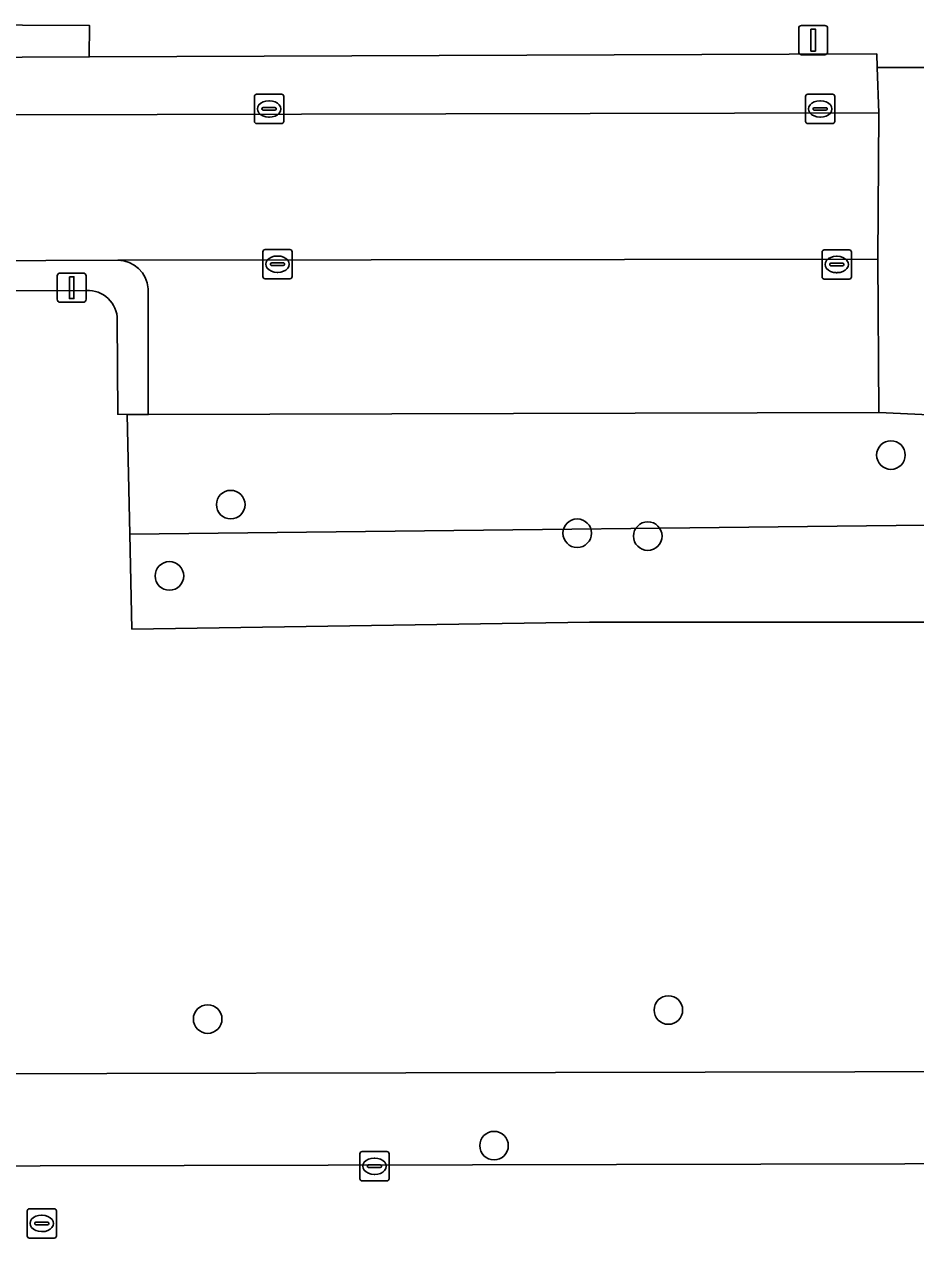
# Model space of a CAD drawing. Extents: x 160732 to 162107, y 387428 to 388479.
# Drawn here: x 161217.48 to 161247.96, y 388054.81 to 388096.96 of the extents above; entities that cross this region are included whole.
import ezdxf

# ---------------------------------------------------------------- set-up
doc = ezdxf.new("R2010")
doc.units = 0
for name, color, linetype in [('IMGEO_Boom', 7, 'Continuous'), ('IMGEO_Groenvoorziening', 7, 'Continuous'), ('IMGEO_Kolk', 7, 'Continuous'), ('IMGEO_Lichtmast', 7, 'Continuous'), ('IMGEO_Parkeervlak_open', 7, 'Continuous'), ('IMGEO_Rijbaan_lokaal_open', 7, 'Continuous'), ('IMGEO_Rioolput', 7, 'Continuous'), ('IMGEO_Voetpad_open', 7, 'Continuous')]:
    doc.layers.add(name, color=color, linetype=linetype)

msp = doc.modelspace()

# ---------------------------------------------------------------- linework, layer by layer
at = {"layer": 'IMGEO_Boom'}
for centre in [(161247.125, 388082.228), (161224.536, 388080.532), (161236.391, 388079.554), (161238.806, 388079.455), (161222.439, 388078.093), (161239.51, 388063.237), (161223.747, 388062.928), (161233.545, 388058.596)]:
    msp.add_circle(centre, 0.489, dxfattribs=at)
at = {"layer": 'IMGEO_Groenvoorziening'}
msp.add_lwpolyline([(161219.601, 388087.862), (161178.04, 388087.692), (161178.421, 388087.112), (161178.898, 388085.755), (161179.279, 388083.192), (161179.325, 388063.311), (161179.331, 388060.968), (161271.486, 388061.181), (161271.445, 388076.346), (161271.433, 388077.094), (161262.619, 388077.275), (161250.601, 388076.514), (161236.809, 388076.514), (161221.156, 388076.273), (161221.081, 388079.522), (161220.991, 388083.621), (161220.673, 388083.624), (161220.656, 388086.86)], dxfattribs=at)
for points in [[(161253.302, 388084.997), (161251.638, 388084.997), (161248.432, 388084.947), (161248.432, 388083.608), (161246.716, 388083.684), (161221.714, 388083.613), (161220.991, 388083.621), (161221.081, 388079.522), (161253.344, 388079.886)], [(161253.344, 388079.886), (161221.081, 388079.522), (161221.156, 388076.273), (161236.809, 388076.514), (161250.601, 388076.514), (161262.619, 388077.275), (161271.433, 388077.094), (161271.434, 388077.845), (161253.361, 388077.756)]]:
    msp.add_lwpolyline(points, close=True, dxfattribs=at)
msp.add_arc((161219.648, 388086.855), 1.008, 0.2936, 92.6583, dxfattribs=at)
at = {"layer": 'IMGEO_Kolk'}
for p, q in [((161225.347, 388093.648), (161225.347, 388094.5)), ((161225.422, 388094.574), (161226.274, 388094.574)), ((161226.348, 388094.5), (161226.348, 388093.648)), ((161244.205, 388093.647), (161244.205, 388094.499)), ((161244.28, 388094.573), (161245.132, 388094.573)), ((161245.206, 388094.499), (161245.206, 388093.647)), ((161225.606, 388094.068), (161225.606, 388094.08)), ((161226.044, 388094.031), (161225.646, 388094.031)), ((161225.649, 388094.117), (161226.047, 388094.117)), ((161225.835, 388094.354), (161225.86, 388094.354)), ((161226.09, 388094.08), (161226.09, 388094.068)), ((161244.464, 388094.067), (161244.464, 388094.079)), ((161244.902, 388094.03), (161244.504, 388094.03)), ((161244.507, 388094.116), (161244.905, 388094.116)), ((161244.693, 388094.353), (161244.718, 388094.353)), ((161244.948, 388094.079), (161244.948, 388094.067)), ((161226.274, 388093.574), (161225.422, 388093.574)), ((161225.858, 388093.794), (161225.833, 388093.794)), ((161245.132, 388093.573), (161244.28, 388093.573)), ((161244.716, 388093.793), (161244.691, 388093.793)), ((161225.636, 388088.334), (161225.636, 388089.186)), ((161225.711, 388089.26), (161226.563, 388089.26)), ((161226.124, 388089.04), (161226.149, 388089.04)), ((161226.637, 388089.186), (161226.637, 388088.334)), ((161244.771, 388088.324), (161244.771, 388089.176)), ((161244.846, 388089.25), (161245.698, 388089.25)), ((161245.259, 388089.03), (161245.284, 388089.03)), ((161245.772, 388089.176), (161245.772, 388088.324)), ((161225.895, 388088.754), (161225.895, 388088.766)), ((161226.333, 388088.717), (161225.935, 388088.717)), ((161225.938, 388088.803), (161226.336, 388088.803)), ((161226.379, 388088.766), (161226.379, 388088.754)), ((161245.03, 388088.744), (161245.03, 388088.756)), ((161245.468, 388088.707), (161245.07, 388088.707)), ((161245.073, 388088.793), (161245.471, 388088.793)), ((161245.514, 388088.756), (161245.514, 388088.744)), ((161226.563, 388088.26), (161225.711, 388088.26)), ((161226.147, 388088.48), (161226.122, 388088.48)), ((161245.698, 388088.25), (161244.846, 388088.25)), ((161245.282, 388088.47), (161245.257, 388088.47)), ((161228.953, 388057.465), (161228.953, 388058.317)), ((161229.028, 388058.391), (161229.88, 388058.391)), ((161229.441, 388058.171), (161229.466, 388058.171)), ((161229.954, 388058.317), (161229.954, 388057.465)), ((161229.212, 388057.885), (161229.212, 388057.897)), ((161229.65, 388057.848), (161229.252, 388057.848)), ((161229.255, 388057.934), (161229.653, 388057.934)), ((161229.696, 388057.897), (161229.696, 388057.885)), ((161229.88, 388057.391), (161229.028, 388057.391)), ((161229.464, 388057.611), (161229.439, 388057.611))]:
    msp.add_line(p, q, dxfattribs=at)
for points in [[(161225.347, 388093.648), (161225.347, 388094.5)], [(161225.422, 388094.574), (161226.274, 388094.574)], [(161226.348, 388094.5), (161226.348, 388093.648)], [(161244.205, 388093.647), (161244.205, 388094.499)], [(161244.28, 388094.573), (161245.132, 388094.573)], [(161245.206, 388094.499), (161245.206, 388093.647)], [(161226.274, 388093.574), (161225.422, 388093.574)], [(161245.132, 388093.573), (161244.28, 388093.573)], [(161225.636, 388088.334), (161225.636, 388089.186)], [(161225.711, 388089.26), (161226.563, 388089.26)], [(161226.637, 388089.186), (161226.637, 388088.334)], [(161244.771, 388088.324), (161244.771, 388089.176)], [(161244.846, 388089.25), (161245.698, 388089.25)], [(161245.772, 388089.176), (161245.772, 388088.324)], [(161226.563, 388088.26), (161225.711, 388088.26)], [(161245.698, 388088.25), (161244.846, 388088.25)], [(161228.953, 388057.465), (161228.953, 388058.317)], [(161229.028, 388058.391), (161229.88, 388058.391)], [(161229.954, 388058.317), (161229.954, 388057.465)], [(161229.88, 388057.391), (161229.028, 388057.391)]]:
    msp.add_lwpolyline(points, dxfattribs=at)
for centre, radius, start, end in [((161225.424, 388094.498), 0.0765, 91.552, 178.448), ((161225.424, 388094.498), 0.0765, 91.552, 178.448), ((161226.272, 388094.498), 0.0765, 1.552, 88.448), ((161226.272, 388094.498), 0.0765, 1.552, 88.448), ((161244.282, 388094.497), 0.0765, 91.552, 178.448), ((161244.282, 388094.497), 0.0765, 91.552, 178.448), ((161245.13, 388094.497), 0.0765, 1.552, 88.448), ((161245.13, 388094.497), 0.0765, 1.552, 88.448), ((161225.646, 388094.077), 0.0403, 85.8775, 175.7526), ((161225.643, 388094.067), 0.0366, 178.938, 274.7102), ((161226.047, 388094.074), 0.043, 264.8664, 352.4533), ((161226.051, 388094.079), 0.0386, 1.7309, 96.639), ((161244.504, 388094.076), 0.0403, 85.8775, 175.7526), ((161244.501, 388094.066), 0.0366, 178.938, 274.7102), ((161244.905, 388094.073), 0.043, 264.8664, 352.4533), ((161244.909, 388094.078), 0.0386, 1.7309, 96.639), ((161225.424, 388093.65), 0.0765, 181.552, 268.448), ((161225.424, 388093.65), 0.0765, 181.552, 268.448), ((161226.272, 388093.65), 0.0765, 271.552, 358.448), ((161226.272, 388093.65), 0.0765, 271.552, 358.448), ((161244.282, 388093.649), 0.0765, 181.552, 268.448), ((161244.282, 388093.649), 0.0765, 181.552, 268.448), ((161245.13, 388093.649), 0.0765, 271.552, 358.448), ((161245.13, 388093.649), 0.0765, 271.552, 358.448), ((161225.713, 388089.184), 0.0765, 91.552, 178.448), ((161225.713, 388089.184), 0.0765, 91.552, 178.448), ((161226.561, 388089.184), 0.0765, 1.552, 88.448), ((161226.561, 388089.184), 0.0765, 1.552, 88.448), ((161244.848, 388089.174), 0.0765, 91.552, 178.448), ((161244.848, 388089.174), 0.0765, 91.552, 178.448), ((161245.696, 388089.174), 0.0765, 1.552, 88.448), ((161245.696, 388089.174), 0.0765, 1.552, 88.448), ((161225.935, 388088.763), 0.0403, 85.8775, 175.7526), ((161225.932, 388088.753), 0.0366, 178.938, 274.7102), ((161226.336, 388088.76), 0.043, 264.8664, 352.4533), ((161226.34, 388088.765), 0.0386, 1.7309, 96.639), ((161245.07, 388088.753), 0.0403, 85.8775, 175.7526), ((161245.067, 388088.743), 0.0366, 178.938, 274.7102), ((161245.471, 388088.75), 0.043, 264.8664, 352.4533), ((161245.475, 388088.755), 0.0386, 1.7309, 96.639), ((161225.713, 388088.336), 0.0765, 181.552, 268.448), ((161225.713, 388088.336), 0.0765, 181.552, 268.448), ((161226.561, 388088.336), 0.0765, 271.552, 358.448), ((161226.561, 388088.336), 0.0765, 271.552, 358.448), ((161244.848, 388088.326), 0.0765, 181.552, 268.448), ((161244.848, 388088.326), 0.0765, 181.552, 268.448), ((161245.696, 388088.326), 0.0765, 271.552, 358.448), ((161245.696, 388088.326), 0.0765, 271.552, 358.448), ((161229.03, 388058.315), 0.0765, 91.552, 178.448), ((161229.03, 388058.315), 0.0765, 91.552, 178.448), ((161229.878, 388058.315), 0.0765, 1.552, 88.448), ((161229.878, 388058.315), 0.0765, 1.552, 88.448), ((161229.252, 388057.894), 0.0403, 85.8775, 175.7526), ((161229.249, 388057.884), 0.0366, 178.938, 274.7102), ((161229.653, 388057.891), 0.043, 264.8664, 352.4533), ((161229.657, 388057.896), 0.0386, 1.7309, 96.639), ((161229.03, 388057.467), 0.0765, 181.552, 268.448), ((161229.03, 388057.467), 0.0765, 181.552, 268.448), ((161229.878, 388057.467), 0.0765, 271.552, 358.448), ((161229.878, 388057.467), 0.0765, 271.552, 358.448)]:
    msp.add_arc(centre, radius, start, end, dxfattribs=at)
for centre, major_axis, ratio, start_param, end_param in [((161225.834, 388094.074), (-0.387, 0.002), 0.722429, 4.712389, 7.853982), ((161225.859, 388094.074), (-0.39, 0.002), 0.717154, 1.570796, 4.712389), ((161244.692, 388094.073), (-0.387, 0.002), 0.722429, 4.712389, 7.853982), ((161244.717, 388094.073), (-0.39, 0.002), 0.717154, 1.570796, 4.712389), ((161226.123, 388088.76), (-0.387, 0.002), 0.722429, 4.712389, 7.853982), ((161226.148, 388088.76), (-0.39, 0.002), 0.717154, 1.570796, 4.712389), ((161245.258, 388088.75), (-0.387, 0.002), 0.722429, 4.712389, 7.853982), ((161245.283, 388088.75), (-0.39, 0.002), 0.717154, 1.570796, 4.712389), ((161229.44, 388057.891), (-0.387, 0.002), 0.722429, 4.712389, 7.853982), ((161229.465, 388057.891), (-0.39, 0.002), 0.717154, 1.570796, 4.712389)]:
    msp.add_ellipse(centre, major_axis=major_axis, ratio=ratio, start_param=start_param, end_param=end_param, dxfattribs=at)
at = {"layer": 'IMGEO_Lichtmast'}
for p, q in [((161244.07, 388096.93), (161244.86, 388096.93)), ((161244.86, 388096.93), (161244.07, 388096.93)), ((161243.97, 388096.03), (161243.97, 388096.83)), ((161243.97, 388096.83), (161243.97, 388096.03)), ((161244.96, 388096.83), (161244.96, 388096.03)), ((161244.96, 388096.03), (161244.96, 388096.83)), ((161244.86, 388095.93), (161244.07, 388095.93)), ((161244.07, 388095.93), (161244.86, 388095.93)), ((161218.598, 388087.558), (161218.598, 388088.358)), ((161218.598, 388088.358), (161218.598, 388087.558)), ((161218.698, 388088.458), (161219.488, 388088.458)), ((161219.488, 388088.458), (161218.698, 388088.458)), ((161219.588, 388088.358), (161219.588, 388087.558)), ((161219.588, 388087.558), (161219.588, 388088.358)), ((161219.488, 388087.458), (161218.698, 388087.458)), ((161218.698, 388087.458), (161219.488, 388087.458))]:
    msp.add_line(p, q, dxfattribs=at)
for points in [[(161244.39, 388096.805), (161244.54, 388096.805), (161244.54, 388096.055), (161244.39, 388096.055), (161244.39, 388096.805)], [(161219.018, 388088.333), (161219.168, 388088.333), (161219.168, 388087.583), (161219.018, 388087.583), (161219.018, 388088.333)]]:
    msp.add_lwpolyline(points, dxfattribs=at)
for centre, start, end in [((161244.07, 388096.83), 90, 180), ((161244.07, 388096.83), 90, 180), ((161244.86, 388096.83), 0, 90), ((161244.86, 388096.83), 360, 90), ((161244.07, 388096.03), 180, 270), ((161244.07, 388096.03), 180, 270), ((161244.86, 388096.03), 270, 0), ((161244.86, 388096.03), 270, 0), ((161218.698, 388088.358), 90, 180), ((161218.698, 388088.358), 90, 180), ((161219.488, 388088.358), 0, 90), ((161219.488, 388088.358), 360, 90), ((161218.698, 388087.558), 180, 270), ((161218.698, 388087.558), 180, 270), ((161219.488, 388087.558), 270, 0), ((161219.488, 388087.558), 270, 0)]:
    msp.add_arc(centre, 0.1, start, end, dxfattribs=at)
at = {"layer": 'IMGEO_Parkeervlak_open'}
for points in [[(161167.689, 388093.754), (161246.71, 388093.94), (161246.658, 388095.492), (161246.642, 388095.957)], [(161246.642, 388095.957), (161219.696, 388095.853), (161212.798, 388095.827), (161170.524, 388095.717)], [(161221.714, 388087.919), (161221.714, 388083.613), (161246.716, 388083.684), (161246.674, 388088.93), (161220.677, 388088.898)]]:
    msp.add_lwpolyline(points, dxfattribs=at)
msp.add_arc((161220.658, 388087.839), 1.059, 4.3452, 88.9507, dxfattribs=at)
at = {"layer": 'IMGEO_Rijbaan_lokaal_open'}
for points in [[(161246.71, 388093.94), (161167.689, 388093.754), (161167.577, 388093.743), (161167.102, 388093.748), (161166.812, 388088.76), (161188.566, 388088.744), (161220.677, 388088.898), (161246.674, 388088.93)], [(161262.413, 388053.043), (161262.397, 388058.009), (161168.683, 388057.787), (161168.664, 388052.88), (161170.608, 388052.85)]]:
    msp.add_lwpolyline(points, close=True, dxfattribs=at)
at = {"layer": 'IMGEO_Rioolput'}
for p, q in [((161217.571, 388055.508), (161217.571, 388056.36)), ((161217.646, 388056.434), (161218.498, 388056.434)), ((161218.059, 388056.214), (161218.084, 388056.214)), ((161218.572, 388056.36), (161218.572, 388055.508)), ((161217.83, 388055.928), (161217.83, 388055.94)), ((161218.268, 388055.891), (161217.87, 388055.891)), ((161217.873, 388055.977), (161218.271, 388055.977)), ((161218.082, 388055.654), (161218.057, 388055.654)), ((161218.314, 388055.94), (161218.314, 388055.928)), ((161218.498, 388055.434), (161217.646, 388055.434))]:
    msp.add_line(p, q, dxfattribs=at)
for points in [[(161217.571, 388055.508), (161217.571, 388056.36)], [(161217.646, 388056.434), (161218.498, 388056.434)], [(161218.572, 388056.36), (161218.572, 388055.508)], [(161218.498, 388055.434), (161217.646, 388055.434)]]:
    msp.add_lwpolyline(points, dxfattribs=at)
for centre, radius, start, end in [((161217.648, 388056.358), 0.0765, 91.552, 178.448), ((161217.648, 388056.358), 0.0765, 91.552, 178.448), ((161218.496, 388056.358), 0.0765, 1.552, 88.448), ((161218.496, 388056.358), 0.0765, 1.552, 88.448), ((161217.87, 388055.937), 0.0403, 85.8775, 175.7526), ((161217.867, 388055.927), 0.0366, 178.938, 274.7102), ((161218.271, 388055.934), 0.043, 264.8664, 352.4533), ((161218.275, 388055.939), 0.0386, 1.7309, 96.639), ((161217.648, 388055.51), 0.0765, 181.552, 268.448), ((161217.648, 388055.51), 0.0765, 181.552, 268.448), ((161218.496, 388055.51), 0.0765, 271.552, 358.448), ((161218.496, 388055.51), 0.0765, 271.552, 358.448)]:
    msp.add_arc(centre, radius, start, end, dxfattribs=at)
for centre, major_axis, ratio, start_param, end_param in [((161218.058, 388055.934), (-0.387, 0.002), 0.722429, 4.712389, 7.853982), ((161218.083, 388055.934), (-0.39, 0.002), 0.717154, 1.570796, 4.712389)]:
    msp.add_ellipse(centre, major_axis=major_axis, ratio=ratio, start_param=start_param, end_param=end_param, dxfattribs=at)
at = {"layer": 'IMGEO_Voetpad_open'}
for points in [[(161170.524, 388095.717), (161212.798, 388095.827), (161212.798, 388096.958), (161219.7, 388096.93), (161219.696, 388095.853), (161246.642, 388095.957), (161246.658, 388095.492), (161248.309, 388095.496), (161271.324, 388095.549), (161272.547, 388095.555), (161292.922, 388095.644)], [(161248.309, 388095.496), (161246.658, 388095.492), (161246.71, 388093.94), (161246.674, 388088.93), (161246.716, 388083.684), (161248.432, 388083.608)], [(161220.677, 388088.898), (161188.566, 388088.744), (161166.812, 388088.76), (161166.323, 388087.644), (161178.04, 388087.692), (161219.601, 388087.862)], [(161220.656, 388086.86), (161220.673, 388083.624), (161220.991, 388083.621), (161221.714, 388083.613), (161221.714, 388087.919)], [(161292.97, 388061.231), (161272.746, 388061.184), (161272.662, 388076.357), (161272.668, 388077.177), (161272.673, 388077.898), (161272.651, 388078.833), (161271.436, 388078.731), (161271.434, 388077.845), (161271.433, 388077.094), (161271.445, 388076.346), (161271.486, 388061.181), (161179.331, 388060.968), (161169.258, 388060.945), (161166.3, 388060.938), (161167.388, 388057.873), (161168.683, 388057.787), (161262.397, 388058.009), (161265.907, 388058.035), (161294.168, 388058.061), (161294.429, 388061.763)]]:
    msp.add_lwpolyline(points, dxfattribs=at)
msp.add_lwpolyline([(161219.7, 388096.93), (161212.798, 388096.958), (161212.798, 388095.827), (161219.696, 388095.853)], close=True, dxfattribs=at)
for centre, radius, start, end in [((161220.658, 388087.839), 1.059, 4.3452, 88.9507), ((161219.648, 388086.855), 1.008, 0.2936, 92.6583)]:
    msp.add_arc(centre, radius, start, end, dxfattribs=at)

doc.saveas('drawing.dxf')
